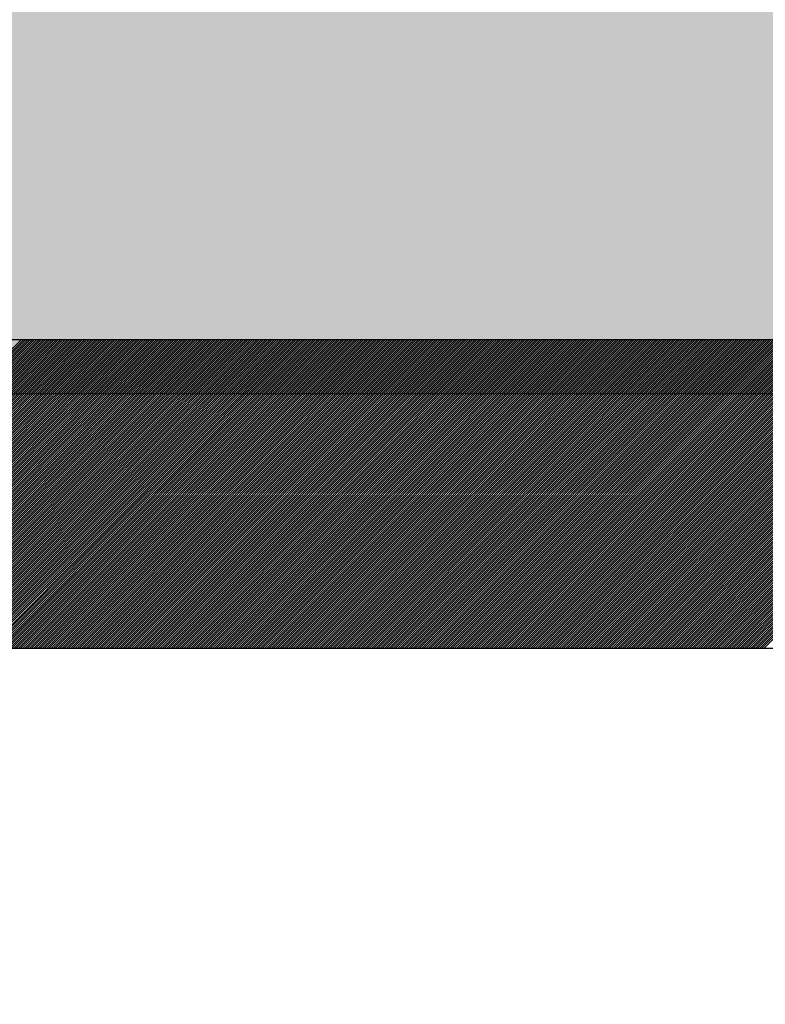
# Model space of a CAD drawing. Extents: x 3940905 to 4145695, y 925352 to 1109797.
# Tile 677 of 1056: x 4034379 to 4034440, y 1099069 to 1099149. Entities that reach past the tile are written whole.
import ezdxf

# ---------------------------------------------------------------- set-up
doc = ezdxf.new("R2010")
doc.units = 0
doc.header["$LTSCALE"] = 750
doc.header["$MEASUREMENT"] = 0
doc.layers.get('0').update_dxf_attribs({"linetype": 'CONTINUOUS', "lineweight": 0})
doc.layers.add('CKD Equipments', color=252, linetype='CONTINUOUS', lineweight=0)
doc.layers.add('COLUMN', color=1, linetype='CONTINUOUS', lineweight=9)

# ---------------------------------------------------------------- blocks, each defined once
blk = doc.blocks.new('COLUMN')
at = {"layer": 'COLUMN'}
h = blk.add_hatch(color=1, dxfattribs=at)
h.dxf.hatch_style = 1
h.paths.add_polyline_path([(2683498.959, 965771.063), (2684447.959, 965771.063), (2684447.959, 965331.063), (2683498.959, 965331.063)])
h.paths.add_polyline_path([(2684237.959, 970191.063), (2683498.959, 970191.063), (2683498.959, 969191.063), (2684237.959, 969191.063)])
h.paths.add_polyline_path([(2687442.959, 969266.063), (2687037.959, 969266.063), (2687037.959, 970031.063), (2687442.959, 970031.063)])
h.paths.add_polyline_path([(2687107.959, 972041.447), (2687643.959, 972041.447), (2687643.959, 971756.063), (2687107.959, 971756.063)])
h.paths.add_polyline_path([(2683498.959, 973491.063), (2684407.959, 973491.063), (2684407.959, 973041.063), (2683498.959, 973041.063)])
h.paths.add_polyline_path([(2683648.959, 975761.063), (2683977.959, 975761.063), (2683977.959, 975211.063), (2683648.959, 975211.063)])
h.paths.add_polyline_path([(2686977.959, 975811.063), (2687727.959, 975811.063), (2687727.959, 975476.063), (2686977.959, 975476.063)])
h.paths.add_polyline_path([(2689868.959, 975851.063), (2689027.959, 975851.063), (2689027.959, 975556.063), (2689868.959, 975556.063)])
h.paths.add_polyline_path([(2686977.959, 973346.063), (2687643.959, 973346.063), (2687643.959, 973116.063), (2686977.959, 973116.063)])
h.paths.add_polyline_path([(2683823.959, 977646.063), (2684028.959, 977646.063), (2684028.959, 977211.063), (2683823.959, 977211.063)])
h.paths.add_polyline_path([(2683823.959, 979911.063), (2684103.959, 979911.063), (2684103.959, 980241.063), (2683823.959, 980241.063)])
h.paths.add_polyline_path([(2687803.959, 979891.063), (2688003.959, 979891.063), (2688003.959, 980241.063), (2687803.959, 980241.063)])
h.paths.add_polyline_path([(2691583.959, 979836.063), (2692013.959, 979836.063), (2692013.959, 980241.063), (2691583.959, 980241.063)])
h.paths.add_polyline_path([(2691695.959, 977346.063), (2692013.959, 977346.063), (2692013.959, 976786.063), (2691695.959, 976786.063)])
h.paths.add_polyline_path([(2687442.959, 965841.063), (2686812.959, 965841.063), (2686812.959, 965401.063), (2687442.959, 965401.063)])
h.paths.add_polyline_path([(2687467.959, 963421.063), (2686702.959, 963421.063), (2686702.959, 962976.063), (2687467.959, 962976.063)])
h.paths.add_polyline_path([(2684167.959, 963191.063), (2683398.959, 963191.063), (2683398.959, 962446.063), (2684167.959, 962446.063)])
h.paths.add_polyline_path([(2684447.959, 958916.063), (2683398.959, 958916.063), (2683398.959, 959356.063), (2684447.959, 959356.063)])
h.paths.add_polyline_path([(2684447.959, 957356.063), (2683413.959, 957356.063), (2683413.959, 956916.063), (2684447.959, 956916.063)])
h.paths.add_polyline_path([(2687457.959, 957436.063), (2686707.959, 957436.063), (2686707.959, 956996.063), (2687457.959, 956996.063)])
h.paths.add_polyline_path([(2687452.959, 959516.063), (2686692.959, 959516.063), (2686692.959, 959086.063), (2687452.959, 959086.063)])
h.paths.add_polyline_path([(2683413.959, 953326.063), (2684312.959, 953326.063), (2684312.959, 953776.063), (2683413.959, 953776.063)])
h.paths.add_polyline_path([(2683293.959, 952396.063), (2683767.959, 952396.063), (2683767.959, 951976.063), (2683293.959, 951976.063)])
h.paths.add_polyline_path([(2682463.959, 977841.063), (2681833.959, 977841.063), (2681833.959, 977051.063), (2682463.959, 977051.063)])
at = {"color": 2}
blk.add_lwpolyline([(2682463.959, 977841.063), (2681833.959, 977841.063), (2681833.959, 977051.063), (2682463.959, 977051.063)], close=True, dxfattribs=at)
at = {"layer": 'COLUMN', "color": 1}
blk.add_lwpolyline([(2682463.959, 977841.063), (2681833.959, 977841.063), (2681833.959, 977051.063), (2682463.959, 977051.063)], close=True, dxfattribs=at)

msp = doc.modelspace()

# ---------------------------------------------------------------- linework, layer by layer
at = {"layer": 'CKD Equipments', "lineweight": -2, "ltscale": 0.2}
for p, q in [((4034540.236, 1099123.329, -7.609), (4033875.236, 1099123.329, -7.609)), ((4034540.236, 1099123.329, -7.609), (4033875.236, 1099123.329, -7.609)), ((4034515.236, 1099098.329, -7.609), (4033900.236, 1099098.329, -7.609))]:
    msp.add_line(p, q, dxfattribs=at)
at = {"layer": 'CKD Equipments', "color": 43, "linetype": 'Continuous', "lineweight": -2, "ltscale": 0.2}
for p, q in [((4034354.425, 1099098.329, -7.609), (4034379.425, 1099123.329, -7.609)), ((4034354.602, 1099098.329, -7.609), (4034379.602, 1099123.329, -7.609)), ((4034354.778, 1099098.329, -7.609), (4034379.778, 1099123.329, -7.609)), ((4034354.955, 1099098.329, -7.609), (4034379.955, 1099123.329, -7.609)), ((4034355.132, 1099098.329, -7.609), (4034380.132, 1099123.329, -7.609)), ((4034355.309, 1099098.329, -7.609), (4034380.309, 1099123.329, -7.609)), ((4034355.486, 1099098.329, -7.609), (4034380.486, 1099123.329, -7.609)), ((4034355.662, 1099098.329, -7.609), (4034380.662, 1099123.329, -7.609)), ((4034355.839, 1099098.329, -7.609), (4034380.839, 1099123.329, -7.609)), ((4034356.016, 1099098.329, -7.609), (4034381.016, 1099123.329, -7.609)), ((4034356.193, 1099098.329, -7.609), (4034381.193, 1099123.329, -7.609)), ((4034356.369, 1099098.329, -7.609), (4034381.369, 1099123.329, -7.609)), ((4034356.546, 1099098.329, -7.609), (4034381.546, 1099123.329, -7.609)), ((4034356.723, 1099098.329, -7.609), (4034381.723, 1099123.329, -7.609)), ((4034356.9, 1099098.329, -7.609), (4034381.9, 1099123.329, -7.609)), ((4034357.077, 1099098.329, -7.609), (4034382.077, 1099123.329, -7.609)), ((4034357.253, 1099098.329, -7.609), (4034382.253, 1099123.329, -7.609)), ((4034357.43, 1099098.329, -7.609), (4034382.43, 1099123.329, -7.609)), ((4034357.607, 1099098.329, -7.609), (4034382.607, 1099123.329, -7.609)), ((4034357.784, 1099098.329, -7.609), (4034382.784, 1099123.329, -7.609)), ((4034357.96, 1099098.329, -7.609), (4034382.96, 1099123.329, -7.609)), ((4034358.137, 1099098.329, -7.609), (4034383.137, 1099123.329, -7.609)), ((4034358.314, 1099098.329, -7.609), (4034383.314, 1099123.329, -7.609)), ((4034358.491, 1099098.329, -7.609), (4034383.491, 1099123.329, -7.609)), ((4034358.668, 1099098.329, -7.609), (4034383.668, 1099123.329, -7.609)), ((4034358.844, 1099098.329, -7.609), (4034383.844, 1099123.329, -7.609)), ((4034359.021, 1099098.329, -7.609), (4034384.021, 1099123.329, -7.609)), ((4034359.198, 1099098.329, -7.609), (4034384.198, 1099123.329, -7.609)), ((4034359.375, 1099098.329, -7.609), (4034384.375, 1099123.329, -7.609)), ((4034359.551, 1099098.329, -7.609), (4034384.551, 1099123.329, -7.609)), ((4034359.728, 1099098.329, -7.609), (4034384.728, 1099123.329, -7.609)), ((4034359.905, 1099098.329, -7.609), (4034384.905, 1099123.329, -7.609)), ((4034360.082, 1099098.329, -7.609), (4034385.082, 1099123.329, -7.609)), ((4034360.259, 1099098.329, -7.609), (4034385.259, 1099123.329, -7.609)), ((4034360.435, 1099098.329, -7.609), (4034385.435, 1099123.329, -7.609)), ((4034360.612, 1099098.329, -7.609), (4034385.612, 1099123.329, -7.609)), ((4034360.789, 1099098.329, -7.609), (4034385.789, 1099123.329, -7.609)), ((4034360.966, 1099098.329, -7.609), (4034385.966, 1099123.329, -7.609)), ((4034361.142, 1099098.329, -7.609), (4034386.142, 1099123.329, -7.609)), ((4034361.319, 1099098.329, -7.609), (4034386.319, 1099123.329, -7.609)), ((4034361.496, 1099098.329, -7.609), (4034386.496, 1099123.329, -7.609)), ((4034361.673, 1099098.329, -7.609), (4034386.673, 1099123.329, -7.609)), ((4034361.85, 1099098.329, -7.609), (4034386.85, 1099123.329, -7.609)), ((4034362.026, 1099098.329, -7.609), (4034387.026, 1099123.329, -7.609)), ((4034362.203, 1099098.329, -7.609), (4034387.203, 1099123.329, -7.609)), ((4034362.38, 1099098.329, -7.609), (4034387.38, 1099123.329, -7.609)), ((4034362.557, 1099098.329, -7.609), (4034387.557, 1099123.329, -7.609)), ((4034362.733, 1099098.329, -7.609), (4034387.733, 1099123.329, -7.609)), ((4034362.91, 1099098.329, -7.609), (4034387.91, 1099123.329, -7.609)), ((4034363.087, 1099098.329, -7.609), (4034388.087, 1099123.329, -7.609)), ((4034363.264, 1099098.329, -7.609), (4034388.264, 1099123.329, -7.609)), ((4034363.441, 1099098.329, -7.609), (4034388.441, 1099123.329, -7.609)), ((4034363.617, 1099098.329, -7.609), (4034388.617, 1099123.329, -7.609)), ((4034363.794, 1099098.329, -7.609), (4034388.794, 1099123.329, -7.609)), ((4034363.971, 1099098.329, -7.609), (4034388.971, 1099123.329, -7.609)), ((4034364.148, 1099098.329, -7.609), (4034389.148, 1099123.329, -7.609)), ((4034364.324, 1099098.329, -7.609), (4034389.324, 1099123.329, -7.609)), ((4034364.501, 1099098.329, -7.609), (4034389.501, 1099123.329, -7.609)), ((4034364.678, 1099098.329, -7.609), (4034389.678, 1099123.329, -7.609)), ((4034364.855, 1099098.329, -7.609), (4034389.855, 1099123.329, -7.609)), ((4034365.032, 1099098.329, -7.609), (4034390.032, 1099123.329, -7.609)), ((4034365.208, 1099098.329, -7.609), (4034390.208, 1099123.329, -7.609)), ((4034365.385, 1099098.329, -7.609), (4034390.385, 1099123.329, -7.609)), ((4034365.562, 1099098.329, -7.609), (4034390.562, 1099123.329, -7.609)), ((4034365.739, 1099098.329, -7.609), (4034390.739, 1099123.329, -7.609)), ((4034365.915, 1099098.329, -7.609), (4034390.915, 1099123.329, -7.609)), ((4034366.092, 1099098.329, -7.609), (4034391.092, 1099123.329, -7.609)), ((4034366.269, 1099098.329, -7.609), (4034391.269, 1099123.329, -7.609)), ((4034366.446, 1099098.329, -7.609), (4034391.446, 1099123.329, -7.609)), ((4034366.623, 1099098.329, -7.609), (4034391.623, 1099123.329, -7.609)), ((4034366.799, 1099098.329, -7.609), (4034391.799, 1099123.329, -7.609)), ((4034366.976, 1099098.329, -7.609), (4034391.976, 1099123.329, -7.609)), ((4034367.153, 1099098.329, -7.609), (4034392.153, 1099123.329, -7.609)), ((4034367.33, 1099098.329, -7.609), (4034392.33, 1099123.329, -7.609)), ((4034367.506, 1099098.329, -7.609), (4034392.506, 1099123.329, -7.609)), ((4034367.683, 1099098.329, -7.609), (4034392.683, 1099123.329, -7.609)), ((4034367.86, 1099098.329, -7.609), (4034392.86, 1099123.329, -7.609)), ((4034368.037, 1099098.329, -7.609), (4034393.037, 1099123.329, -7.609)), ((4034368.214, 1099098.329, -7.609), (4034393.214, 1099123.329, -7.609)), ((4034368.39, 1099098.329, -7.609), (4034393.39, 1099123.329, -7.609)), ((4034368.567, 1099098.329, -7.609), (4034393.567, 1099123.329, -7.609)), ((4034368.744, 1099098.329, -7.609), (4034393.744, 1099123.329, -7.609)), ((4034368.921, 1099098.329, -7.609), (4034393.921, 1099123.329, -7.609)), ((4034369.097, 1099098.329, -7.609), (4034394.097, 1099123.329, -7.609)), ((4034369.274, 1099098.329, -7.609), (4034394.274, 1099123.329, -7.609)), ((4034369.451, 1099098.329, -7.609), (4034394.451, 1099123.329, -7.609)), ((4034369.628, 1099098.329, -7.609), (4034394.628, 1099123.329, -7.609)), ((4034369.805, 1099098.329, -7.609), (4034394.805, 1099123.329, -7.609)), ((4034369.981, 1099098.329, -7.609), (4034394.981, 1099123.329, -7.609)), ((4034370.158, 1099098.329, -7.609), (4034395.158, 1099123.329, -7.609)), ((4034370.335, 1099098.329, -7.609), (4034395.335, 1099123.329, -7.609)), ((4034370.512, 1099098.329, -7.609), (4034395.512, 1099123.329, -7.609)), ((4034370.688, 1099098.329, -7.609), (4034395.688, 1099123.329, -7.609)), ((4034370.865, 1099098.329, -7.609), (4034395.865, 1099123.329, -7.609)), ((4034371.042, 1099098.329, -7.609), (4034396.042, 1099123.329, -7.609)), ((4034371.219, 1099098.329, -7.609), (4034396.219, 1099123.329, -7.609)), ((4034371.396, 1099098.329, -7.609), (4034396.396, 1099123.329, -7.609)), ((4034371.572, 1099098.329, -7.609), (4034396.572, 1099123.329, -7.609)), ((4034371.749, 1099098.329, -7.609), (4034396.749, 1099123.329, -7.609)), ((4034371.926, 1099098.329, -7.609), (4034396.926, 1099123.329, -7.609)), ((4034372.103, 1099098.329, -7.609), (4034397.103, 1099123.329, -7.609)), ((4034372.279, 1099098.329, -7.609), (4034397.279, 1099123.329, -7.609)), ((4034372.456, 1099098.329, -7.609), (4034397.456, 1099123.329, -7.609)), ((4034372.633, 1099098.329, -7.609), (4034397.633, 1099123.329, -7.609)), ((4034372.81, 1099098.329, -7.609), (4034397.81, 1099123.329, -7.609)), ((4034372.986, 1099098.329, -7.609), (4034397.986, 1099123.329, -7.609)), ((4034373.163, 1099098.329, -7.609), (4034398.163, 1099123.329, -7.609)), ((4034373.34, 1099098.329, -7.609), (4034398.34, 1099123.329, -7.609)), ((4034373.517, 1099098.329, -7.609), (4034398.517, 1099123.329, -7.609)), ((4034373.694, 1099098.329, -7.609), (4034398.694, 1099123.329, -7.609)), ((4034373.87, 1099098.329, -7.609), (4034398.87, 1099123.329, -7.609)), ((4034374.047, 1099098.329, -7.609), (4034399.047, 1099123.329, -7.609)), ((4034374.224, 1099098.329, -7.609), (4034399.224, 1099123.329, -7.609)), ((4034374.401, 1099098.329, -7.609), (4034399.401, 1099123.329, -7.609)), ((4034374.577, 1099098.329, -7.609), (4034399.577, 1099123.329, -7.609)), ((4034374.754, 1099098.329, -7.609), (4034399.754, 1099123.329, -7.609)), ((4034374.931, 1099098.329, -7.609), (4034399.931, 1099123.329, -7.609)), ((4034375.108, 1099098.329, -7.609), (4034400.108, 1099123.329, -7.609)), ((4034375.285, 1099098.329, -7.609), (4034400.285, 1099123.329, -7.609)), ((4034375.461, 1099098.329, -7.609), (4034400.461, 1099123.329, -7.609)), ((4034375.638, 1099098.329, -7.609), (4034400.638, 1099123.329, -7.609)), ((4034375.815, 1099098.329, -7.609), (4034400.815, 1099123.329, -7.609)), ((4034375.992, 1099098.329, -7.609), (4034400.992, 1099123.329, -7.609)), ((4034376.168, 1099098.329, -7.609), (4034401.168, 1099123.329, -7.609)), ((4034376.345, 1099098.329, -7.609), (4034401.345, 1099123.329, -7.609)), ((4034376.522, 1099098.329, -7.609), (4034401.522, 1099123.329, -7.609)), ((4034376.699, 1099098.329, -7.609), (4034401.699, 1099123.329, -7.609)), ((4034376.876, 1099098.329, -7.609), (4034401.876, 1099123.329, -7.609)), ((4034377.052, 1099098.329, -7.609), (4034402.052, 1099123.329, -7.609)), ((4034377.229, 1099098.329, -7.609), (4034402.229, 1099123.329, -7.609)), ((4034377.406, 1099098.329, -7.609), (4034402.406, 1099123.329, -7.609)), ((4034377.583, 1099098.329, -7.609), (4034402.583, 1099123.329, -7.609)), ((4034377.759, 1099098.329, -7.609), (4034402.759, 1099123.329, -7.609)), ((4034377.936, 1099098.329, -7.609), (4034402.936, 1099123.329, -7.609)), ((4034378.113, 1099098.329, -7.609), (4034403.113, 1099123.329, -7.609)), ((4034378.29, 1099098.329, -7.609), (4034403.29, 1099123.329, -7.609)), ((4034378.467, 1099098.329, -7.609), (4034403.467, 1099123.329, -7.609)), ((4034378.643, 1099098.329, -7.609), (4034403.643, 1099123.329, -7.609)), ((4034378.82, 1099098.329, -7.609), (4034403.82, 1099123.329, -7.609)), ((4034378.997, 1099098.329, -7.609), (4034403.997, 1099123.329, -7.609)), ((4034379.174, 1099098.329, -7.609), (4034404.174, 1099123.329, -7.609)), ((4034379.35, 1099098.329, -7.609), (4034404.35, 1099123.329, -7.609)), ((4034379.527, 1099098.329, -7.609), (4034404.527, 1099123.329, -7.609)), ((4034379.704, 1099098.329, -7.609), (4034404.704, 1099123.329, -7.609)), ((4034379.881, 1099098.329, -7.609), (4034404.881, 1099123.329, -7.609)), ((4034380.058, 1099098.329, -7.609), (4034405.058, 1099123.329, -7.609)), ((4034380.234, 1099098.329, -7.609), (4034405.234, 1099123.329, -7.609)), ((4034380.411, 1099098.329, -7.609), (4034405.411, 1099123.329, -7.609)), ((4034380.588, 1099098.329, -7.609), (4034405.588, 1099123.329, -7.609)), ((4034380.765, 1099098.329, -7.609), (4034405.765, 1099123.329, -7.609)), ((4034380.941, 1099098.329, -7.609), (4034405.941, 1099123.329, -7.609)), ((4034381.118, 1099098.329, -7.609), (4034406.118, 1099123.329, -7.609)), ((4034381.295, 1099098.329, -7.609), (4034406.295, 1099123.329, -7.609)), ((4034381.472, 1099098.329, -7.609), (4034406.472, 1099123.329, -7.609)), ((4034381.649, 1099098.329, -7.609), (4034406.649, 1099123.329, -7.609)), ((4034381.825, 1099098.329, -7.609), (4034406.825, 1099123.329, -7.609)), ((4034382.002, 1099098.329, -7.609), (4034407.002, 1099123.329, -7.609)), ((4034382.179, 1099098.329, -7.609), (4034407.179, 1099123.329, -7.609)), ((4034382.356, 1099098.329, -7.609), (4034407.356, 1099123.329, -7.609)), ((4034382.532, 1099098.329, -7.609), (4034407.532, 1099123.329, -7.609)), ((4034382.709, 1099098.329, -7.609), (4034407.709, 1099123.329, -7.609)), ((4034382.886, 1099098.329, -7.609), (4034407.886, 1099123.329, -7.609)), ((4034383.063, 1099098.329, -7.609), (4034408.063, 1099123.329, -7.609)), ((4034383.24, 1099098.329, -7.609), (4034408.24, 1099123.329, -7.609)), ((4034383.416, 1099098.329, -7.609), (4034408.416, 1099123.329, -7.609)), ((4034383.593, 1099098.329, -7.609), (4034408.593, 1099123.329, -7.609)), ((4034383.77, 1099098.329, -7.609), (4034408.77, 1099123.329, -7.609)), ((4034383.947, 1099098.329, -7.609), (4034408.947, 1099123.329, -7.609)), ((4034384.123, 1099098.329, -7.609), (4034409.123, 1099123.329, -7.609)), ((4034384.3, 1099098.329, -7.609), (4034409.3, 1099123.329, -7.609)), ((4034384.477, 1099098.329, -7.609), (4034409.477, 1099123.329, -7.609)), ((4034384.654, 1099098.329, -7.609), (4034409.654, 1099123.329, -7.609)), ((4034384.831, 1099098.329, -7.609), (4034409.831, 1099123.329, -7.609)), ((4034385.007, 1099098.329, -7.609), (4034410.007, 1099123.329, -7.609)), ((4034385.184, 1099098.329, -7.609), (4034410.184, 1099123.329, -7.609)), ((4034385.361, 1099098.329, -7.609), (4034410.361, 1099123.329, -7.609)), ((4034385.538, 1099098.329, -7.609), (4034410.538, 1099123.329, -7.609)), ((4034385.714, 1099098.329, -7.609), (4034410.714, 1099123.329, -7.609)), ((4034385.891, 1099098.329, -7.609), (4034410.891, 1099123.329, -7.609)), ((4034386.068, 1099098.329, -7.609), (4034411.068, 1099123.329, -7.609)), ((4034386.245, 1099098.329, -7.609), (4034411.245, 1099123.329, -7.609)), ((4034386.422, 1099098.329, -7.609), (4034411.422, 1099123.329, -7.609)), ((4034386.598, 1099098.329, -7.609), (4034411.598, 1099123.329, -7.609)), ((4034386.775, 1099098.329, -7.609), (4034411.775, 1099123.329, -7.609)), ((4034386.952, 1099098.329, -7.609), (4034411.952, 1099123.329, -7.609)), ((4034387.129, 1099098.329, -7.609), (4034412.129, 1099123.329, -7.609)), ((4034387.305, 1099098.329, -7.609), (4034412.305, 1099123.329, -7.609)), ((4034387.482, 1099098.329, -7.609), (4034412.482, 1099123.329, -7.609)), ((4034387.659, 1099098.329, -7.609), (4034412.659, 1099123.329, -7.609)), ((4034387.836, 1099098.329, -7.609), (4034412.836, 1099123.329, -7.609)), ((4034388.013, 1099098.329, -7.609), (4034413.013, 1099123.329, -7.609)), ((4034388.189, 1099098.329, -7.609), (4034413.189, 1099123.329, -7.609)), ((4034388.366, 1099098.329, -7.609), (4034413.366, 1099123.329, -7.609)), ((4034388.543, 1099098.329, -7.609), (4034413.543, 1099123.329, -7.609)), ((4034388.72, 1099098.329, -7.609), (4034413.72, 1099123.329, -7.609)), ((4034388.896, 1099098.329, -7.609), (4034413.896, 1099123.329, -7.609)), ((4034389.073, 1099098.329, -7.609), (4034414.073, 1099123.329, -7.609)), ((4034389.25, 1099098.329, -7.609), (4034414.25, 1099123.329, -7.609)), ((4034389.427, 1099098.329, -7.609), (4034414.427, 1099123.329, -7.609)), ((4034389.604, 1099098.329, -7.609), (4034414.604, 1099123.329, -7.609)), ((4034389.78, 1099098.329, -7.609), (4034414.78, 1099123.329, -7.609)), ((4034389.957, 1099098.329, -7.609), (4034414.957, 1099123.329, -7.609)), ((4034390.134, 1099098.329, -7.609), (4034415.134, 1099123.329, -7.609)), ((4034390.311, 1099098.329, -7.609), (4034415.311, 1099123.329, -7.609)), ((4034390.487, 1099098.329, -7.609), (4034415.487, 1099123.329, -7.609)), ((4034390.664, 1099098.329, -7.609), (4034415.664, 1099123.329, -7.609)), ((4034390.841, 1099098.329, -7.609), (4034415.841, 1099123.329, -7.609)), ((4034391.018, 1099098.329, -7.609), (4034416.018, 1099123.329, -7.609)), ((4034391.194, 1099098.329, -7.609), (4034416.194, 1099123.329, -7.609)), ((4034391.371, 1099098.329, -7.609), (4034416.371, 1099123.329, -7.609)), ((4034391.548, 1099098.329, -7.609), (4034416.548, 1099123.329, -7.609)), ((4034391.725, 1099098.329, -7.609), (4034416.725, 1099123.329, -7.609)), ((4034391.902, 1099098.329, -7.609), (4034416.902, 1099123.329, -7.609)), ((4034392.078, 1099098.329, -7.609), (4034417.078, 1099123.329, -7.609)), ((4034392.255, 1099098.329, -7.609), (4034417.255, 1099123.329, -7.609)), ((4034392.432, 1099098.329, -7.609), (4034417.432, 1099123.329, -7.609)), ((4034392.609, 1099098.329, -7.609), (4034417.609, 1099123.329, -7.609)), ((4034392.785, 1099098.329, -7.609), (4034417.785, 1099123.329, -7.609)), ((4034392.962, 1099098.329, -7.609), (4034417.962, 1099123.329, -7.609)), ((4034393.139, 1099098.329, -7.609), (4034418.139, 1099123.329, -7.609)), ((4034393.316, 1099098.329, -7.609), (4034418.316, 1099123.329, -7.609)), ((4034393.493, 1099098.329, -7.609), (4034418.493, 1099123.329, -7.609)), ((4034393.669, 1099098.329, -7.609), (4034418.669, 1099123.329, -7.609)), ((4034393.846, 1099098.329, -7.609), (4034418.846, 1099123.329, -7.609)), ((4034394.023, 1099098.329, -7.609), (4034419.023, 1099123.329, -7.609)), ((4034394.2, 1099098.329, -7.609), (4034419.2, 1099123.329, -7.609)), ((4034394.376, 1099098.329, -7.609), (4034419.376, 1099123.329, -7.609)), ((4034394.553, 1099098.329, -7.609), (4034419.553, 1099123.329, -7.609)), ((4034394.73, 1099098.329, -7.609), (4034419.73, 1099123.329, -7.609)), ((4034394.907, 1099098.329, -7.609), (4034419.907, 1099123.329, -7.609)), ((4034395.084, 1099098.329, -7.609), (4034420.084, 1099123.329, -7.609)), ((4034395.26, 1099098.329, -7.609), (4034420.26, 1099123.329, -7.609)), ((4034395.437, 1099098.329, -7.609), (4034420.437, 1099123.329, -7.609)), ((4034395.614, 1099098.329, -7.609), (4034420.614, 1099123.329, -7.609)), ((4034395.791, 1099098.329, -7.609), (4034420.791, 1099123.329, -7.609)), ((4034395.967, 1099098.329, -7.609), (4034420.967, 1099123.329, -7.609)), ((4034396.144, 1099098.329, -7.609), (4034421.144, 1099123.329, -7.609)), ((4034396.321, 1099098.329, -7.609), (4034421.321, 1099123.329, -7.609)), ((4034396.498, 1099098.329, -7.609), (4034421.498, 1099123.329, -7.609)), ((4034396.675, 1099098.329, -7.609), (4034421.675, 1099123.329, -7.609)), ((4034396.851, 1099098.329, -7.609), (4034421.851, 1099123.329, -7.609)), ((4034397.028, 1099098.329, -7.609), (4034422.028, 1099123.329, -7.609)), ((4034397.205, 1099098.329, -7.609), (4034422.205, 1099123.329, -7.609)), ((4034397.382, 1099098.329, -7.609), (4034422.382, 1099123.329, -7.609)), ((4034397.558, 1099098.329, -7.609), (4034422.558, 1099123.329, -7.609)), ((4034397.735, 1099098.329, -7.609), (4034422.735, 1099123.329, -7.609)), ((4034397.912, 1099098.329, -7.609), (4034422.912, 1099123.329, -7.609)), ((4034398.089, 1099098.329, -7.609), (4034423.089, 1099123.329, -7.609)), ((4034398.266, 1099098.329, -7.609), (4034423.266, 1099123.329, -7.609)), ((4034398.442, 1099098.329, -7.609), (4034423.442, 1099123.329, -7.609)), ((4034398.619, 1099098.329, -7.609), (4034423.619, 1099123.329, -7.609)), ((4034398.796, 1099098.329, -7.609), (4034423.796, 1099123.329, -7.609)), ((4034398.973, 1099098.329, -7.609), (4034423.973, 1099123.329, -7.609)), ((4034399.149, 1099098.329, -7.609), (4034424.149, 1099123.329, -7.609)), ((4034399.326, 1099098.329, -7.609), (4034424.326, 1099123.329, -7.609)), ((4034399.503, 1099098.329, -7.609), (4034424.503, 1099123.329, -7.609)), ((4034399.68, 1099098.329, -7.609), (4034424.68, 1099123.329, -7.609)), ((4034399.857, 1099098.329, -7.609), (4034424.857, 1099123.329, -7.609)), ((4034400.033, 1099098.329, -7.609), (4034425.033, 1099123.329, -7.609)), ((4034400.21, 1099098.329, -7.609), (4034425.21, 1099123.329, -7.609)), ((4034400.387, 1099098.329, -7.609), (4034425.387, 1099123.329, -7.609)), ((4034400.564, 1099098.329, -7.609), (4034425.564, 1099123.329, -7.609)), ((4034400.74, 1099098.329, -7.609), (4034425.74, 1099123.329, -7.609)), ((4034400.917, 1099098.329, -7.609), (4034425.917, 1099123.329, -7.609)), ((4034401.094, 1099098.329, -7.609), (4034426.094, 1099123.329, -7.609)), ((4034401.271, 1099098.329, -7.609), (4034426.271, 1099123.329, -7.609)), ((4034401.448, 1099098.329, -7.609), (4034426.448, 1099123.329, -7.609)), ((4034401.624, 1099098.329, -7.609), (4034426.624, 1099123.329, -7.609)), ((4034401.801, 1099098.329, -7.609), (4034426.801, 1099123.329, -7.609)), ((4034401.978, 1099098.329, -7.609), (4034426.978, 1099123.329, -7.609)), ((4034402.155, 1099098.329, -7.609), (4034427.155, 1099123.329, -7.609)), ((4034402.331, 1099098.329, -7.609), (4034427.331, 1099123.329, -7.609)), ((4034402.508, 1099098.329, -7.609), (4034427.508, 1099123.329, -7.609)), ((4034402.685, 1099098.329, -7.609), (4034427.685, 1099123.329, -7.609)), ((4034402.862, 1099098.329, -7.609), (4034427.862, 1099123.329, -7.609)), ((4034403.039, 1099098.329, -7.609), (4034428.039, 1099123.329, -7.609)), ((4034403.215, 1099098.329, -7.609), (4034428.215, 1099123.329, -7.609)), ((4034403.392, 1099098.329, -7.609), (4034428.392, 1099123.329, -7.609)), ((4034403.569, 1099098.329, -7.609), (4034428.569, 1099123.329, -7.609)), ((4034403.746, 1099098.329, -7.609), (4034428.746, 1099123.329, -7.609)), ((4034403.922, 1099098.329, -7.609), (4034428.922, 1099123.329, -7.609)), ((4034404.099, 1099098.329, -7.609), (4034429.099, 1099123.329, -7.609)), ((4034404.276, 1099098.329, -7.609), (4034429.276, 1099123.329, -7.609)), ((4034404.453, 1099098.329, -7.609), (4034429.453, 1099123.329, -7.609)), ((4034404.63, 1099098.329, -7.609), (4034429.63, 1099123.329, -7.609)), ((4034404.806, 1099098.329, -7.609), (4034429.806, 1099123.329, -7.609)), ((4034404.983, 1099098.329, -7.609), (4034429.983, 1099123.329, -7.609)), ((4034405.16, 1099098.329, -7.609), (4034430.16, 1099123.329, -7.609)), ((4034405.337, 1099098.329, -7.609), (4034430.337, 1099123.329, -7.609)), ((4034405.513, 1099098.329, -7.609), (4034430.513, 1099123.329, -7.609)), ((4034405.69, 1099098.329, -7.609), (4034430.69, 1099123.329, -7.609)), ((4034405.867, 1099098.329, -7.609), (4034430.867, 1099123.329, -7.609)), ((4034406.044, 1099098.329, -7.609), (4034431.044, 1099123.329, -7.609)), ((4034406.221, 1099098.329, -7.609), (4034431.221, 1099123.329, -7.609)), ((4034406.397, 1099098.329, -7.609), (4034431.397, 1099123.329, -7.609)), ((4034406.574, 1099098.329, -7.609), (4034431.574, 1099123.329, -7.609)), ((4034406.751, 1099098.329, -7.609), (4034431.751, 1099123.329, -7.609)), ((4034406.928, 1099098.329, -7.609), (4034431.928, 1099123.329, -7.609)), ((4034407.104, 1099098.329, -7.609), (4034432.104, 1099123.329, -7.609)), ((4034407.281, 1099098.329, -7.609), (4034432.281, 1099123.329, -7.609)), ((4034407.458, 1099098.329, -7.609), (4034432.458, 1099123.329, -7.609)), ((4034407.635, 1099098.329, -7.609), (4034432.635, 1099123.329, -7.609)), ((4034407.812, 1099098.329, -7.609), (4034432.812, 1099123.329, -7.609)), ((4034407.988, 1099098.329, -7.609), (4034432.988, 1099123.329, -7.609)), ((4034408.165, 1099098.329, -7.609), (4034433.165, 1099123.329, -7.609)), ((4034408.342, 1099098.329, -7.609), (4034433.342, 1099123.329, -7.609)), ((4034408.519, 1099098.329, -7.609), (4034433.519, 1099123.329, -7.609)), ((4034408.695, 1099098.329, -7.609), (4034433.695, 1099123.329, -7.609)), ((4034408.872, 1099098.329, -7.609), (4034433.872, 1099123.329, -7.609)), ((4034409.049, 1099098.329, -7.609), (4034434.049, 1099123.329, -7.609)), ((4034409.226, 1099098.329, -7.609), (4034434.226, 1099123.329, -7.609)), ((4034409.402, 1099098.329, -7.609), (4034434.402, 1099123.329, -7.609)), ((4034409.579, 1099098.329, -7.609), (4034434.579, 1099123.329, -7.609)), ((4034409.756, 1099098.329, -7.609), (4034434.756, 1099123.329, -7.609)), ((4034409.933, 1099098.329, -7.609), (4034434.933, 1099123.329, -7.609)), ((4034410.11, 1099098.329, -7.609), (4034435.11, 1099123.329, -7.609)), ((4034410.286, 1099098.329, -7.609), (4034435.286, 1099123.329, -7.609)), ((4034410.463, 1099098.329, -7.609), (4034435.463, 1099123.329, -7.609)), ((4034410.64, 1099098.329, -7.609), (4034435.64, 1099123.329, -7.609)), ((4034410.817, 1099098.329, -7.609), (4034435.817, 1099123.329, -7.609)), ((4034410.993, 1099098.329, -7.609), (4034435.993, 1099123.329, -7.609)), ((4034411.17, 1099098.329, -7.609), (4034436.17, 1099123.329, -7.609)), ((4034411.347, 1099098.329, -7.609), (4034436.347, 1099123.329, -7.609)), ((4034411.524, 1099098.329, -7.609), (4034436.524, 1099123.329, -7.609)), ((4034411.701, 1099098.329, -7.609), (4034436.701, 1099123.329, -7.609)), ((4034411.877, 1099098.329, -7.609), (4034436.877, 1099123.329, -7.609)), ((4034412.054, 1099098.329, -7.609), (4034437.054, 1099123.329, -7.609)), ((4034412.231, 1099098.329, -7.609), (4034437.231, 1099123.329, -7.609)), ((4034412.408, 1099098.329, -7.609), (4034437.408, 1099123.329, -7.609)), ((4034412.584, 1099098.329, -7.609), (4034437.584, 1099123.329, -7.609)), ((4034412.761, 1099098.329, -7.609), (4034437.761, 1099123.329, -7.609)), ((4034412.938, 1099098.329, -7.609), (4034437.938, 1099123.329, -7.609)), ((4034413.115, 1099098.329, -7.609), (4034438.115, 1099123.329, -7.609)), ((4034413.292, 1099098.329, -7.609), (4034438.292, 1099123.329, -7.609)), ((4034413.468, 1099098.329, -7.609), (4034438.468, 1099123.329, -7.609)), ((4034413.645, 1099098.329, -7.609), (4034438.645, 1099123.329, -7.609)), ((4034413.822, 1099098.329, -7.609), (4034438.822, 1099123.329, -7.609)), ((4034413.999, 1099098.329, -7.609), (4034438.999, 1099123.329, -7.609)), ((4034414.175, 1099098.329, -7.609), (4034439.175, 1099123.329, -7.609)), ((4034414.352, 1099098.329, -7.609), (4034439.352, 1099123.329, -7.609)), ((4034414.529, 1099098.329, -7.609), (4034439.529, 1099123.329, -7.609)), ((4034414.706, 1099098.329, -7.609), (4034439.706, 1099123.329, -7.609)), ((4034414.883, 1099098.329, -7.609), (4034439.883, 1099123.329, -7.609)), ((4034415.059, 1099098.329, -7.609), (4034440.059, 1099123.329, -7.609)), ((4034415.236, 1099098.329, -7.609), (4034440.236, 1099123.329, -7.609)), ((4034415.413, 1099098.329, -7.609), (4034440.413, 1099123.329, -7.609)), ((4034415.59, 1099098.329, -7.609), (4034440.59, 1099123.329, -7.609)), ((4034415.766, 1099098.329, -7.609), (4034440.766, 1099123.329, -7.609)), ((4034415.943, 1099098.329, -7.609), (4034440.943, 1099123.329, -7.609)), ((4034416.12, 1099098.329, -7.609), (4034441.12, 1099123.329, -7.609)), ((4034416.297, 1099098.329, -7.609), (4034441.297, 1099123.329, -7.609)), ((4034416.474, 1099098.329, -7.609), (4034441.474, 1099123.329, -7.609)), ((4034416.65, 1099098.329, -7.609), (4034441.65, 1099123.329, -7.609)), ((4034416.827, 1099098.329, -7.609), (4034441.827, 1099123.329, -7.609)), ((4034417.004, 1099098.329, -7.609), (4034442.004, 1099123.329, -7.609)), ((4034417.181, 1099098.329, -7.609), (4034442.181, 1099123.329, -7.609)), ((4034417.357, 1099098.329, -7.609), (4034442.357, 1099123.329, -7.609)), ((4034417.534, 1099098.329, -7.609), (4034442.534, 1099123.329, -7.609)), ((4034417.711, 1099098.329, -7.609), (4034442.711, 1099123.329, -7.609)), ((4034417.888, 1099098.329, -7.609), (4034442.888, 1099123.329, -7.609)), ((4034418.065, 1099098.329, -7.609), (4034443.065, 1099123.329, -7.609)), ((4034418.241, 1099098.329, -7.609), (4034443.241, 1099123.329, -7.609)), ((4034418.418, 1099098.329, -7.609), (4034443.418, 1099123.329, -7.609)), ((4034418.595, 1099098.329, -7.609), (4034443.595, 1099123.329, -7.609)), ((4034418.772, 1099098.329, -7.609), (4034443.772, 1099123.329, -7.609)), ((4034418.948, 1099098.329, -7.609), (4034443.948, 1099123.329, -7.609)), ((4034419.125, 1099098.329, -7.609), (4034444.125, 1099123.329, -7.609)), ((4034419.302, 1099098.329, -7.609), (4034444.302, 1099123.329, -7.609)), ((4034419.479, 1099098.329, -7.609), (4034444.479, 1099123.329, -7.609)), ((4034419.656, 1099098.329, -7.609), (4034444.656, 1099123.329, -7.609)), ((4034419.832, 1099098.329, -7.609), (4034444.832, 1099123.329, -7.609)), ((4034420.009, 1099098.329, -7.609), (4034445.009, 1099123.329, -7.609)), ((4034420.186, 1099098.329, -7.609), (4034445.186, 1099123.329, -7.609)), ((4034420.363, 1099098.329, -7.609), (4034445.363, 1099123.329, -7.609)), ((4034420.539, 1099098.329, -7.609), (4034445.539, 1099123.329, -7.609)), ((4034420.716, 1099098.329, -7.609), (4034445.716, 1099123.329, -7.609)), ((4034420.893, 1099098.329, -7.609), (4034445.893, 1099123.329, -7.609)), ((4034421.07, 1099098.329, -7.609), (4034446.07, 1099123.329, -7.609)), ((4034421.247, 1099098.329, -7.609), (4034446.247, 1099123.329, -7.609)), ((4034421.423, 1099098.329, -7.609), (4034446.423, 1099123.329, -7.609)), ((4034421.6, 1099098.329, -7.609), (4034446.6, 1099123.329, -7.609)), ((4034421.777, 1099098.329, -7.609), (4034446.777, 1099123.329, -7.609)), ((4034421.954, 1099098.329, -7.609), (4034446.954, 1099123.329, -7.609)), ((4034422.13, 1099098.329, -7.609), (4034447.13, 1099123.329, -7.609)), ((4034422.307, 1099098.329, -7.609), (4034447.307, 1099123.329, -7.609)), ((4034422.484, 1099098.329, -7.609), (4034447.484, 1099123.329, -7.609)), ((4034422.661, 1099098.329, -7.609), (4034447.661, 1099123.329, -7.609)), ((4034422.838, 1099098.329, -7.609), (4034447.838, 1099123.329, -7.609)), ((4034423.014, 1099098.329, -7.609), (4034448.014, 1099123.329, -7.609)), ((4034423.191, 1099098.329, -7.609), (4034448.191, 1099123.329, -7.609)), ((4034423.368, 1099098.329, -7.609), (4034448.368, 1099123.329, -7.609)), ((4034423.545, 1099098.329, -7.609), (4034448.545, 1099123.329, -7.609)), ((4034423.721, 1099098.329, -7.609), (4034448.721, 1099123.329, -7.609)), ((4034423.898, 1099098.329, -7.609), (4034448.898, 1099123.329, -7.609)), ((4034424.075, 1099098.329, -7.609), (4034449.075, 1099123.329, -7.609)), ((4034424.252, 1099098.329, -7.609), (4034449.252, 1099123.329, -7.609)), ((4034424.429, 1099098.329, -7.609), (4034449.429, 1099123.329, -7.609)), ((4034424.605, 1099098.329, -7.609), (4034449.605, 1099123.329, -7.609)), ((4034424.782, 1099098.329, -7.609), (4034449.782, 1099123.329, -7.609)), ((4034424.959, 1099098.329, -7.609), (4034449.959, 1099123.329, -7.609)), ((4034425.136, 1099098.329, -7.609), (4034450.136, 1099123.329, -7.609)), ((4034425.312, 1099098.329, -7.609), (4034450.312, 1099123.329, -7.609)), ((4034425.489, 1099098.329, -7.609), (4034450.489, 1099123.329, -7.609)), ((4034425.666, 1099098.329, -7.609), (4034450.666, 1099123.329, -7.609)), ((4034425.843, 1099098.329, -7.609), (4034450.843, 1099123.329, -7.609)), ((4034426.02, 1099098.329, -7.609), (4034451.02, 1099123.329, -7.609)), ((4034426.196, 1099098.329, -7.609), (4034451.196, 1099123.329, -7.609)), ((4034426.373, 1099098.329, -7.609), (4034451.373, 1099123.329, -7.609)), ((4034426.55, 1099098.329, -7.609), (4034451.55, 1099123.329, -7.609)), ((4034426.727, 1099098.329, -7.609), (4034451.727, 1099123.329, -7.609)), ((4034426.903, 1099098.329, -7.609), (4034451.903, 1099123.329, -7.609)), ((4034427.08, 1099098.329, -7.609), (4034452.08, 1099123.329, -7.609)), ((4034427.257, 1099098.329, -7.609), (4034452.257, 1099123.329, -7.609)), ((4034427.434, 1099098.329, -7.609), (4034452.434, 1099123.329, -7.609)), ((4034427.61, 1099098.329, -7.609), (4034452.61, 1099123.329, -7.609)), ((4034427.787, 1099098.329, -7.609), (4034452.787, 1099123.329, -7.609)), ((4034427.964, 1099098.329, -7.609), (4034452.964, 1099123.329, -7.609)), ((4034428.141, 1099098.329, -7.609), (4034453.141, 1099123.329, -7.609)), ((4034428.318, 1099098.329, -7.609), (4034453.318, 1099123.329, -7.609)), ((4034428.494, 1099098.329, -7.609), (4034453.494, 1099123.329, -7.609)), ((4034428.671, 1099098.329, -7.609), (4034453.671, 1099123.329, -7.609)), ((4034428.848, 1099098.329, -7.609), (4034453.848, 1099123.329, -7.609)), ((4034429.025, 1099098.329, -7.609), (4034454.025, 1099123.329, -7.609)), ((4034429.201, 1099098.329, -7.609), (4034454.201, 1099123.329, -7.609)), ((4034429.378, 1099098.329, -7.609), (4034454.378, 1099123.329, -7.609)), ((4034429.555, 1099098.329, -7.609), (4034454.555, 1099123.329, -7.609)), ((4034429.732, 1099098.329, -7.609), (4034454.732, 1099123.329, -7.609)), ((4034429.909, 1099098.329, -7.609), (4034454.909, 1099123.329, -7.609)), ((4034430.085, 1099098.329, -7.609), (4034455.085, 1099123.329, -7.609)), ((4034430.262, 1099098.329, -7.609), (4034455.262, 1099123.329, -7.609)), ((4034430.439, 1099098.329, -7.609), (4034455.439, 1099123.329, -7.609)), ((4034430.616, 1099098.329, -7.609), (4034455.616, 1099123.329, -7.609)), ((4034430.792, 1099098.329, -7.609), (4034455.792, 1099123.329, -7.609)), ((4034430.969, 1099098.329, -7.609), (4034455.969, 1099123.329, -7.609)), ((4034431.146, 1099098.329, -7.609), (4034456.146, 1099123.329, -7.609)), ((4034431.323, 1099098.329, -7.609), (4034456.323, 1099123.329, -7.609)), ((4034431.5, 1099098.329, -7.609), (4034456.5, 1099123.329, -7.609)), ((4034431.676, 1099098.329, -7.609), (4034456.676, 1099123.329, -7.609)), ((4034431.853, 1099098.329, -7.609), (4034456.853, 1099123.329, -7.609)), ((4034432.03, 1099098.329, -7.609), (4034457.03, 1099123.329, -7.609)), ((4034432.207, 1099098.329, -7.609), (4034457.207, 1099123.329, -7.609)), ((4034432.383, 1099098.329, -7.609), (4034457.383, 1099123.329, -7.609)), ((4034432.56, 1099098.329, -7.609), (4034457.56, 1099123.329, -7.609)), ((4034432.737, 1099098.329, -7.609), (4034457.737, 1099123.329, -7.609)), ((4034432.914, 1099098.329, -7.609), (4034457.914, 1099123.329, -7.609)), ((4034433.091, 1099098.329, -7.609), (4034458.091, 1099123.329, -7.609)), ((4034433.267, 1099098.329, -7.609), (4034458.267, 1099123.329, -7.609)), ((4034433.444, 1099098.329, -7.609), (4034458.444, 1099123.329, -7.609)), ((4034433.621, 1099098.329, -7.609), (4034458.621, 1099123.329, -7.609)), ((4034433.798, 1099098.329, -7.609), (4034458.798, 1099123.329, -7.609)), ((4034433.974, 1099098.329, -7.609), (4034458.974, 1099123.329, -7.609)), ((4034434.151, 1099098.329, -7.609), (4034459.151, 1099123.329, -7.609)), ((4034434.328, 1099098.329, -7.609), (4034459.328, 1099123.329, -7.609)), ((4034434.505, 1099098.329, -7.609), (4034459.505, 1099123.329, -7.609)), ((4034434.682, 1099098.329, -7.609), (4034459.682, 1099123.329, -7.609)), ((4034434.858, 1099098.329, -7.609), (4034459.858, 1099123.329, -7.609)), ((4034435.035, 1099098.329, -7.609), (4034460.035, 1099123.329, -7.609)), ((4034435.212, 1099098.329, -7.609), (4034460.212, 1099123.329, -7.609)), ((4034435.389, 1099098.329, -7.609), (4034460.389, 1099123.329, -7.609)), ((4034435.565, 1099098.329, -7.609), (4034460.565, 1099123.329, -7.609)), ((4034435.742, 1099098.329, -7.609), (4034460.742, 1099123.329, -7.609)), ((4034435.919, 1099098.329, -7.609), (4034460.919, 1099123.329, -7.609)), ((4034436.096, 1099098.329, -7.609), (4034461.096, 1099123.329, -7.609)), ((4034436.273, 1099098.329, -7.609), (4034461.273, 1099123.329, -7.609)), ((4034436.449, 1099098.329, -7.609), (4034461.449, 1099123.329, -7.609)), ((4034436.626, 1099098.329, -7.609), (4034461.626, 1099123.329, -7.609)), ((4034436.803, 1099098.329, -7.609), (4034461.803, 1099123.329, -7.609)), ((4034436.98, 1099098.329, -7.609), (4034461.98, 1099123.329, -7.609)), ((4034437.156, 1099098.329, -7.609), (4034462.156, 1099123.329, -7.609)), ((4034437.333, 1099098.329, -7.609), (4034462.333, 1099123.329, -7.609)), ((4034437.51, 1099098.329, -7.609), (4034462.51, 1099123.329, -7.609)), ((4034437.687, 1099098.329, -7.609), (4034462.687, 1099123.329, -7.609)), ((4034437.864, 1099098.329, -7.609), (4034462.864, 1099123.329, -7.609)), ((4034438.04, 1099098.329, -7.609), (4034463.04, 1099123.329, -7.609)), ((4034438.217, 1099098.329, -7.609), (4034463.217, 1099123.329, -7.609)), ((4034438.394, 1099098.329, -7.609), (4034463.394, 1099123.329, -7.609)), ((4034438.571, 1099098.329, -7.609), (4034463.571, 1099123.329, -7.609)), ((4034438.747, 1099098.329, -7.609), (4034463.747, 1099123.329, -7.609)), ((4034438.924, 1099098.329, -7.609), (4034463.924, 1099123.329, -7.609)), ((4034439.101, 1099098.329, -7.609), (4034464.101, 1099123.329, -7.609)), ((4034439.278, 1099098.329, -7.609), (4034464.278, 1099123.329, -7.609)), ((4034439.455, 1099098.329, -7.609), (4034464.455, 1099123.329, -7.609)), ((4034439.631, 1099098.329, -7.609), (4034464.631, 1099123.329, -7.609))]:
    msp.add_line(p, q, dxfattribs=at)

# ---------------------------------------------------------------- block references
at = {"layer": 'COLUMN'}
msp.add_blockref('COLUMN', (1352057.848, 122067.901, -7.609), dxfattribs=at)

doc.saveas('drawing.dxf')
